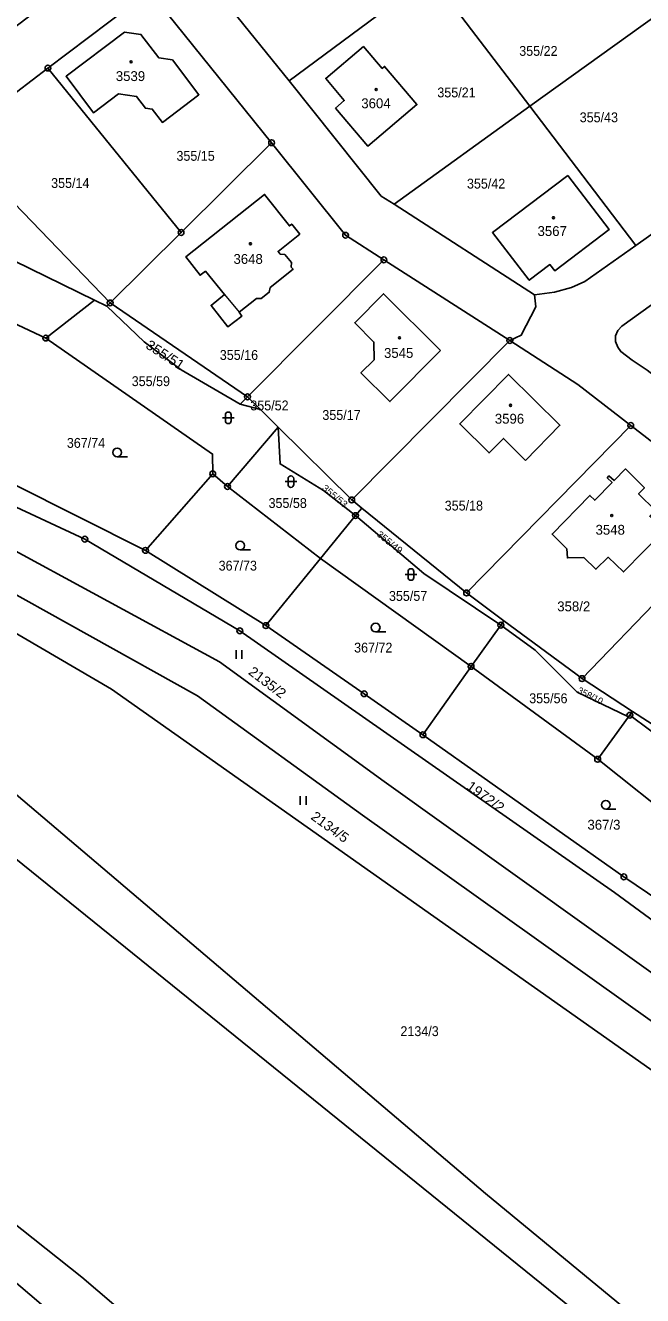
# Model space of a CAD drawing. Extents: x -679733 to -673243, y -1075091 to -1066557.
# Drawn here: x -675985.8 to -675879.3, y -1072985.8 to -1072766.7 of the extents above; entities that cross this region are included whole.
import ezdxf

# ---------------------------------------------------------------- set-up
doc = ezdxf.new("R2010")
doc.units = 0
doc.header["$LTSCALE"] = 0.68
for name, color, linetype, lineweight in [('1', 7, 'Continuous', 25), ('3', 7, 'Continuous', 25), ('4', 7, 'Continuous', 13), ('5', 7, 'Continuous', 25), ('8', 7, 'Continuous', 25)]:
    doc.layers.add(name, color=color, linetype=linetype, lineweight=lineweight)
doc.layers.add('2', color=7, linetype='Continuous')

msp = doc.modelspace()

# ---------------------------------------------------------------- linework, layer by layer
at = {"layer": '1'}
for p, q in [((-675873.94, -1072762.75), (-675898.76, -1072780.62)), ((-675958.94, -1072802.41), (-675981.91, -1072774.03)), ((-675880.49, -1072804.63), (-675898.76, -1072780.62)), ((-675998.21, -1072786.5), (-675971.17, -1072814.56)), ((-675958.94, -1072802.41), (-675943.33, -1072786.91)), ((-675971.17, -1072814.56), (-675958.94, -1072802.41)), ((-675923.95, -1072807.12), (-675947.48, -1072830.77)), ((-675971.74, -1072815.13), (-675971.17, -1072814.56)), ((-675971.17, -1072814.56), (-675947.48, -1072830.77)), ((-675929.5, -1072848.56), (-675902.23, -1072821.05)), ((-675948.75, -1072832.04), (-675947.48, -1072830.77)), ((-675947.48, -1072830.77), (-675945.25, -1072832.97)), ((-675929.5, -1072848.56), (-675942.19, -1072836.01)), ((-675953.49, -1072844.05), (-675965.09, -1072857.25)), ((-675950.93, -1072846.24), (-675934.88, -1072858.66)), ((-675927.77, -1072849.96), (-675929.5, -1072848.56)), ((-675934.88, -1072858.66), (-675944.3, -1072870.24)), ((-675903.78, -1072870.17), (-675908.91, -1072877.27)), ((-675881.06, -1072885.03), (-675889.77, -1072879.39)), ((-675887.07, -1072893.31), (-675881.77, -1072885.97)), ((-675881.77, -1072885.97), (-675881.52, -1072885.71))]:
    msp.add_line(p, q, dxfattribs=at)
for points in [[(-676362.1, -1072661.99), (-676336.64, -1072684.24), (-676216.32, -1072787.09), (-676115.3, -1072873.45), (-676044.35, -1072935.17), (-675981.55, -1072988.64), (-675892.7, -1073063.1), (-675794.84, -1073146.36)], [(-675940.27, -1072776.25), (-675956.15, -1072756.56), (-675956.3, -1072756.05), (-675956.31, -1072755.06), (-675955.81, -1072754.19), (-675932.27, -1072736.37), (-675910.28, -1072719.65)], [(-675922.19, -1072797.5), (-675898.76, -1072780.62), (-675915.89, -1072758.12), (-675940.27, -1072776.25)], [(-675981.91, -1072774.03), (-675964.38, -1072760.75), (-675943.33, -1072786.91)], [(-675983.52, -1072763.87), (-676004.71, -1072780), (-676000.64, -1072785), (-675998.21, -1072786.5), (-675981.91, -1072774.03)], [(-675870.24, -1072767.69), (-675856.99, -1072785.25), (-675856.81, -1072786.25), (-675857.06, -1072787.21), (-675857.92, -1072788.44), (-675859.03, -1072789.43), (-675880.49, -1072804.63)], [(-675922.19, -1072797.5), (-675924.44, -1072796.13), (-675940.27, -1072776.25)], [(-675943.33, -1072786.91), (-675930.56, -1072802.88), (-675923.95, -1072807.12), (-675902.23, -1072821.05)], [(-675852.87, -1072947.94), (-675923.92, -1072897.14), (-675952.34, -1072876.46), (-675990.88, -1072855.55), (-676033.92, -1072836.1), (-676058.2, -1072815.36), (-676065.61, -1072804.81), (-676063.12, -1072801.99), (-676081, -1072787.82)], [(-675973.9, -1072814.07), (-675990.61, -1072805.89), (-676008.72, -1072793.99), (-676014.93, -1072803.31), (-675987.06, -1072818.41), (-675982.29, -1072820.62)], [(-675902.23, -1072821.05), (-675900.25, -1072820.12), (-675897.76, -1072815.21), (-675897.97, -1072813.17), (-675922.19, -1072797.5)], [(-676065.61, -1072804.81), (-676057.1, -1072814.26), (-676037, -1072828.59), (-676029.23, -1072831.66), (-676001.87, -1072843.09), (-675975.54, -1072855.33), (-675948.8, -1072871.14), (-675884.19, -1072916.3), (-675865.43, -1072930.06), (-675852.87, -1072947.94)], [(-675880.49, -1072804.63), (-675889.31, -1072810.87), (-675891.58, -1072811.9), (-675894.49, -1072812.68), (-675897.97, -1072813.17)], [(-675854.85, -1072844.46), (-675878.51, -1072826.16), (-675881.13, -1072824.41), (-675883.1, -1072822.94), (-675883.62, -1072822.18), (-675883.97, -1072821.24), (-675883.98, -1072820.24), (-675883.57, -1072819.34), (-675882.9, -1072818.59), (-675869.77, -1072809.11)], [(-675948.75, -1072832.04), (-675958.95, -1072826.11), (-675965.33, -1072821.26), (-675971.74, -1072815.13), (-675973.9, -1072814.07), (-675982.29, -1072820.62)], [(-675982.29, -1072820.62), (-675953.52, -1072840.64), (-675953.49, -1072844.05)], [(-675881.36, -1072835.7), (-675890.5, -1072828.63), (-675902.23, -1072821.05)], [(-675965.09, -1072857.25), (-675988.11, -1072845.73), (-675997.35, -1072840.95), (-676023.64, -1072827.57)], [(-675953.49, -1072844.05), (-675950.93, -1072846.24), (-675942.19, -1072836.01), (-675945.25, -1072832.97), (-675948.75, -1072832.04)], [(-675942.19, -1072836.01), (-675941.86, -1072842.33), (-675934.36, -1072846.91), (-675928.86, -1072851.25)], [(-675903.24, -1072869.39), (-675889.77, -1072879.39), (-675862.01, -1072850.62), (-675881.36, -1072835.7), (-675909.68, -1072864.61)], [(-675903.78, -1072870.17), (-675903.24, -1072869.39), (-675909.68, -1072864.61), (-675927.77, -1072849.96), (-675928.86, -1072851.25)], [(-675793.98, -1073004.25), (-675847.84, -1072968.03), (-675970.96, -1072881.23), (-675995.4, -1072866.92), (-676015.48, -1072856.38), (-676040.93, -1072851.33)], [(-675748.91, -1073099.96), (-675833.86, -1073028.13), (-675906.4, -1072968.21), (-675995.92, -1072892.2), (-676032.53, -1072861.26), (-676040.93, -1072851.33)], [(-675928.86, -1072851.25), (-675934.88, -1072858.66), (-675908.91, -1072877.27)], [(-675928.86, -1072851.25), (-675917.08, -1072861.27), (-675903.78, -1072870.17)], [(-676002.17, -1072857.32), (-675993.29, -1072861.62), (-675956.13, -1072882.34), (-675927.65, -1072902.94), (-675848.02, -1072959.69), (-675843.66, -1072961.37)], [(-675917.21, -1072889.07), (-675927.36, -1072881.99), (-675944.3, -1072870.24), (-675965.09, -1072857.25)], [(-675903.78, -1072870.17), (-675897.86, -1072874.45), (-675890.61, -1072881.74), (-675881.77, -1072885.97)], [(-675887.07, -1072893.31), (-675908.91, -1072877.27), (-675917.21, -1072889.07)], [(-675866.22, -1072895.2), (-675865.74, -1072894.67), (-675867.95, -1072893.53), (-675881.06, -1072885.03), (-675881.52, -1072885.71)], [(-675881.52, -1072885.71), (-675871.37, -1072893.31), (-675866.22, -1072895.2)], [(-675857.72, -1072930.41), (-675882.54, -1072913.59), (-675917.21, -1072889.07)], [(-675836.14, -1072925.5), (-675844.57, -1072916.55), (-675862.06, -1072906.91), (-675867.49, -1072905.51), (-675872.58, -1072904.79), (-675887.07, -1072893.31)]]:
    msp.add_lwpolyline(points, dxfattribs=at)
for points in [[(-675960.42, -1072772.59), (-675955.85, -1072778.63), (-675962.16, -1072783.41), (-675963.91, -1072781.11), (-675965.09, -1072780.97), (-675966.61, -1072778.93), (-675969.71, -1072778.49), (-675974.04, -1072781.77), (-675978.77, -1072775.44), (-675968.7, -1072767.81), (-675965.87, -1072768.22), (-675962.79, -1072772.26)], [(-675932.32, -1072780.95), (-675930.8, -1072779.63), (-675933.97, -1072775.81), (-675927.47, -1072770.31), (-675924.24, -1072774.1), (-675923.84, -1072773.75), (-675918.24, -1072780.32), (-675926.71, -1072787.53)], [(-675892.23, -1072792.58), (-675885.11, -1072801.91), (-675894.48, -1072809), (-675895.31, -1072807.95), (-675898.88, -1072810.65), (-675905.22, -1072802.42)], [(-675945.1, -1072813.79), (-675945.92, -1072813.78), (-675948.93, -1072816.18), (-675948.45, -1072816.82), (-675950.87, -1072818.69), (-675953.76, -1072814.98), (-675951.46, -1072813.13), (-675954.73, -1072809.08), (-675955.66, -1072809.77), (-675958.13, -1072806.63), (-675944.54, -1072795.83), (-675940.24, -1072801.26), (-675939.85, -1072800.95), (-675938.48, -1072802.68), (-675942.22, -1072805.67), (-675941.83, -1072806.12), (-675941.05, -1072806.18), (-675939.92, -1072807.57), (-675939.94, -1072808.36), (-675939.62, -1072808.75), (-675943.56, -1072811.9), (-675943.74, -1072812.72)], [(-675914.19, -1072822.78), (-675922.92, -1072831.58), (-675927.91, -1072826.62), (-675925.65, -1072824.36), (-675925.67, -1072821.32), (-675928.99, -1072817.99), (-675924.04, -1072812.98)], [(-675899.52, -1072841.75), (-675903.34, -1072837.93), (-675905.81, -1072840.45), (-675910.85, -1072835.44), (-675902.43, -1072826.88), (-675893.57, -1072835.67)], [(-675885.43, -1072844.73), (-675885.12, -1072844.41), (-675884.25, -1072845.21), (-675882.28, -1072843.2), (-675879.01, -1072846.47), (-675880.02, -1072847.51), (-675877.09, -1072850.37), (-675878.08, -1072851.37), (-675875.58, -1072853.85), (-675882.6, -1072860.97), (-675885.26, -1072858.43), (-675887.37, -1072860.5), (-675889.47, -1072858.47), (-675892.28, -1072858.55), (-675892.37, -1072856.99), (-675894.93, -1072854.45), (-675888.41, -1072847.78), (-675887.56, -1072848.62), (-675884.58, -1072845.56)], [(-675798.03, -1073137.49), (-675762.6, -1073095.89), (-675838.52, -1073030.92), (-675991.71, -1072907.07), (-676049.8, -1072860.11), (-676083.67, -1072897.06), (-676041.03, -1072931.09), (-675976.07, -1072982.69), (-675886.17, -1073059.46)]]:
    msp.add_lwpolyline(points, close=True, dxfattribs=at)
at = {"layer": '3'}
for p, q in [((-675951.791, -1072834.381), (-675949.789, -1072834.381)), ((-675951.291, -1072833.881), (-675951.291, -1072834.882)), ((-675950.289, -1072834.882), (-675950.289, -1072833.881)), ((-675969.953, -1072841.1), (-675968.203, -1072841.1)), ((-675940.991, -1072845.391), (-675938.989, -1072845.391)), ((-675940.491, -1072844.891), (-675940.491, -1072845.892)), ((-675939.489, -1072845.892), (-675939.489, -1072844.891)), ((-675948.733, -1072857.19), (-675946.983, -1072857.19)), ((-675920.281, -1072861.421), (-675918.279, -1072861.421)), ((-675919.781, -1072860.921), (-675919.781, -1072861.922)), ((-675918.779, -1072861.922), (-675918.779, -1072860.921)), ((-675925.373, -1072871.33), (-675923.623, -1072871.33)), ((-675949.461, -1072875.99), (-675949.461, -1072874.49)), ((-675948.46, -1072875.99), (-675948.46, -1072874.49)), ((-675938.371, -1072901.17), (-675938.371, -1072899.67)), ((-675937.37, -1072901.17), (-675937.37, -1072899.67)), ((-675885.673, -1072901.9), (-675883.923, -1072901.9))]:
    msp.add_line(p, q, dxfattribs=at)
for centre in [(-675969.9529, -1072840.3498), (-675948.7329, -1072856.4398), (-675925.3729, -1072870.5798), (-675885.6729, -1072901.1498)]:
    msp.add_circle(centre, 0.75, dxfattribs=at)
for centre, start, end in [((-675950.79, -1072833.8809), 0, 180), ((-675950.79, -1072834.8809), 180, 359.98789), ((-675939.99, -1072844.8909), 0, 180), ((-675939.99, -1072845.8909), 180, 359.98789), ((-675919.28, -1072860.9209), 0, 180), ((-675919.28, -1072861.9209), 180, 359.98789)]:
    msp.add_arc(centre, 0.5, start, end, dxfattribs=at)
at = {"layer": '4'}
msp.add_line((-675951.46, -1072813.13), (-675948.93, -1072816.18), dxfattribs=at)
at = {"layer": '5'}
for centre in [(-675967.5768, -1072772.9392), (-675925.2868, -1072777.7492), (-675894.7068, -1072799.8492), (-675946.9868, -1072804.3392), (-675921.2668, -1072820.5792), (-675902.0968, -1072832.2292), (-675884.6468, -1072851.2492)]:
    msp.add_circle(centre, 0.175, dxfattribs=at)
at = {"layer": '8'}
for centre, radius in [((-675981.91, -1072774.0299), 0.5), ((-675981.91, -1072774.0299), 0.0303), ((-675943.33, -1072786.9099), 0.5), ((-675943.33, -1072786.9099), 0.0303), ((-675958.94, -1072802.4099), 0.5), ((-675958.94, -1072802.4099), 0.0303), ((-675930.56, -1072802.8799), 0.5), ((-675930.56, -1072802.8799), 0.0303), ((-675923.95, -1072807.1199), 0.5), ((-675923.95, -1072807.1199), 0.0303), ((-675971.17, -1072814.5599), 0.5), ((-675971.17, -1072814.5599), 0.0303), ((-675982.29, -1072820.6199), 0.5), ((-675982.29, -1072820.6199), 0.0303), ((-675902.23, -1072821.0499), 0.5), ((-675902.23, -1072821.0499), 0.0303), ((-675947.48, -1072830.7699), 0.5), ((-675947.48, -1072830.7699), 0.0303), ((-675881.36, -1072835.6999), 0.5), ((-675881.36, -1072835.6999), 0.0303), ((-675953.49, -1072844.0499), 0.5), ((-675953.49, -1072844.0499), 0.0303), ((-675950.93, -1072846.2399), 0.5), ((-675950.93, -1072846.2399), 0.0303), ((-675929.5, -1072848.5599), 0.5), ((-675929.5, -1072848.5599), 0.0303), ((-675928.86, -1072851.2499), 0.5), ((-675928.86, -1072851.2499), 0.0303), ((-675975.54, -1072855.3299), 0.5), ((-675975.54, -1072855.3299), 0.0303), ((-675965.09, -1072857.2499), 0.5), ((-675965.09, -1072857.2499), 0.0303), ((-675909.68, -1072864.6099), 0.5), ((-675909.68, -1072864.6099), 0.0303), ((-675948.8, -1072871.1399), 0.5), ((-675944.3, -1072870.2399), 0.5), ((-675944.3, -1072870.2399), 0.0303), ((-675903.78, -1072870.1699), 0.5), ((-675903.78, -1072870.1699), 0.0303), ((-675948.8, -1072871.1399), 0.0303), ((-675908.91, -1072877.2699), 0.5), ((-675908.91, -1072877.2699), 0.0303), ((-675889.77, -1072879.3899), 0.5), ((-675889.77, -1072879.3899), 0.0303), ((-675927.36, -1072881.9899), 0.5), ((-675927.36, -1072881.9899), 0.0303), ((-675881.52, -1072885.7099), 0.5), ((-675881.52, -1072885.7099), 0.0303), ((-675917.21, -1072889.0699), 0.5), ((-675917.21, -1072889.0699), 0.0303), ((-675887.07, -1072893.3099), 0.5), ((-675887.07, -1072893.3099), 0.0303), ((-675882.54, -1072913.5899), 0.5), ((-675882.54, -1072913.5899), 0.0303)]:
    msp.add_circle(centre, radius, dxfattribs=at)

# ---------------------------------------------------------------- texts
at = {"layer": '2', "width": 0.95}
for s, p in [('355/22', (-675900.6, -1072771.92)), ('355/21', (-675914.73, -1072779.09)), ('355/43', (-675890.17, -1072783.38)), ('355/15', (-675959.74, -1072790.029)), ('355/14', (-675981.36, -1072794.72)), ('355/42', (-675909.62, -1072794.82)), ('355/16', (-675952.26, -1072824.39)), ('355/59', (-675967.46, -1072828.91)), ('355/52', (-675947, -1072833.1)), ('355/17', (-675934.57, -1072834.749)), ('367/74', (-675978.65, -1072839.56)), ('355/58', (-675943.85, -1072849.94)), ('355/18', (-675913.46, -1072850.38)), ('367/73', (-675952.46, -1072860.739)), ('355/57', (-675923.08, -1072865.97)), ('367/72', (-675929.09, -1072874.88)), ('355/56', (-675898.88, -1072883.63)), ('2134/3', (-675921.1, -1072941.07))]:
    msp.add_text(s, height=1.7, dxfattribs=at).set_placement(p)
at = {"layer": '2'}
for s, p in [('3539', (-675970.2, -1072776.269)), ('3604', (-675927.85, -1072780.96)), ('3567', (-675897.44, -1072803.009)), ('3648', (-675949.9, -1072807.82)), ('3545', (-675923.93, -1072824.04)), ('3596', (-675904.81, -1072835.39)), ('3548', (-675887.43, -1072854.55)), ('358/2', (-675894.04, -1072867.769)), ('367/3', (-675888.83, -1072905.45))]:
    msp.add_text(s, height=1.7, dxfattribs=at).set_placement(p)
for s, height, rotation, width, p in [('355/51', 1.7, 327, 1.05, (-675965.192, -1072822.252)), ('355/53', 1.14, 320, 1.1, (-675934.726, -1072846.666)), ('355/49', 1.14, 321, 1.1, (-675925.278, -1072854.682)), ('2135/2', 1.7, 323, 1.05, (-675947.471, -1072878.508)), ('1972/2', 1.7, 324, 1.05, (-675909.849, -1072898.297)), ('2134/5', 1.7, 324, 1.05, (-675936.689, -1072903.517))]:
    msp.add_text(s, height=height, rotation=rotation, dxfattribs=dict(at, width=width)).set_placement(p)
msp.add_text('358/10', height=1.14, rotation=333, dxfattribs=at).set_placement((-675890.668, -1072881.787))

doc.saveas('drawing.dxf')
